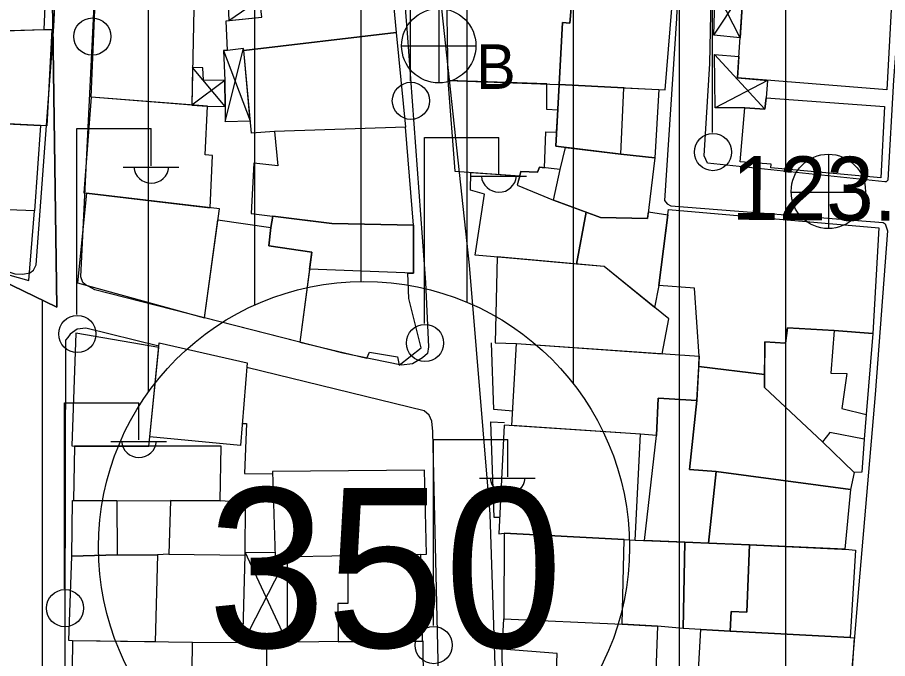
# Model space of a CAD drawing. Extents: x 417997 to 421451, y 4451742 to 4455216.
# Drawn here: x 419623.6 to 419705.5, y 4452544.2 to 4452604.6 of the extents above; entities that cross this region are included whole.
import ezdxf

# ---------------------------------------------------------------- set-up
doc = ezdxf.new("R2010")
doc.units = 0
for name, color, linetype in [('ADA', 7, 'Continuous'), ('B_Mesken', 7, 'Continuous'), ('B_Sundurma', 7, 'Continuous'), ('B_Teras', 7, 'Continuous'), ('Default', 7, 'Continuous'), ('PL_AYA_PARK_DINLENME', 7, 'Continuous'), ('PL_KON_MEV_350', 7, 'Continuous'), ('S_Elektrik_Diregi', 7, 'Continuous'), ('S_Rogar_Kapagi', 7, 'Continuous'), ('S_Rogar_Kapagi_Buski', 7, 'Continuous'), ('Sinir_Duvar_tek_tarafa_ait', 7, 'Continuous'), ('Sinir_Ist_Duvari', 7, 'Continuous'), ('SM_DAIRE', 7, 'Continuous'), ('SM_TAKS', 7, 'Continuous'), ('TR_ORTAYOGUNKONUT', 7, 'Continuous'), ('TR_PARKALANI', 7, 'Continuous'), ('Y_Yol_Kotu', 7, 'Continuous'), ('Yol_Sose', 7, 'Continuous')]:
    doc.layers.add(name, color=color, linetype=linetype)

# ---------------------------------------------------------------- blocks, each defined once
blk = doc.blocks.new('POINT_DISPLAY')
at = {"layer": 'Default'}
blk.add_line((0, 0), (0, 0), dxfattribs=at)

msp = doc.modelspace()

# ---------------------------------------------------------------- linework, layer by layer
at = {"layer": 'ADA'}
for p, q in [((419627.306, 4452577.296), (419626.745, 4452617.165)), ((419627.306, 4452577.296), (419626.745, 4452617.165)), ((419595.837, 4452592.539), (419627.306, 4452577.296)), ((419595.837, 4452592.539), (419627.306, 4452577.296))]:
    msp.add_line(p, q, dxfattribs=at)
at = {"layer": 'B_Mesken'}
for points in [[(419658.785, 4452608.16), (419659.258, 4452603.129), (419644.903, 4452601.458), (419644.881, 4452601.639), (419643.362, 4452601.463), (419643.258, 4452604.248), (419646.614, 4452604.599), (419646.491, 4452605.664), (419645.801, 4452609.537), (419658.548, 4452612.009)], [(419613.928, 4452603.075), (419626.102, 4452603.42), (419626.446, 4452611.389), (419614.59, 4452611.473)], [(419671.892, 4452608.387), (419663.959, 4452608.807), (419664.113, 4452598.612), (419674.62, 4452598.258), (419674.918, 4452604.084), (419675.617, 4452604.007), (419675.923, 4452607.591), (419671.929, 4452607.689)], [(419675.923, 4452607.591), (419675.617, 4452604.007), (419674.918, 4452604.084), (419674.62, 4452598.258), (419684.598, 4452597.745), (419685.365, 4452607.358)], [(419691.408, 4452598.864), (419691.916, 4452607.049), (419705.904, 4452605.887), (419705.445, 4452597.747)], [(419630.542, 4452597.05), (419630.911, 4452606.033), (419640.199, 4452605.369), (419640.016, 4452596.315)], [(419626.102, 4452603.42), (419626.828, 4452603.418), (419626.367, 4452594.346), (419616.581, 4452594.855), (419617.154, 4452603.166), (419622.411, 4452603.315)], [(419647.798, 4452593.831), (419645.624, 4452593.657), (419644.903, 4452601.458), (419659.258, 4452603.129), (419660.134, 4452594.22)], [(419673.224, 4452590.422), (419673.361, 4452593.795), (419674.369, 4452593.763), (419674.485, 4452595.841), (419673.433, 4452595.902), (419673.458, 4452598.298), (419664.113, 4452598.612), (419664.781, 4452590.079), (419670.893, 4452589.641), (419671.005, 4452590.074), (419672.57, 4452589.996), (419672.747, 4452590.477)], [(419683.979, 4452597.777), (419683.608, 4452591.358), (419680.403, 4452591.694), (419674.295, 4452592.433), (419674.62, 4452598.258), (419680.69, 4452597.946)], [(419641.745, 4452586.648), (419641.966, 4452591.558), (419641.263, 4452591.629), (419641.505, 4452596.199), (419630.542, 4452597.05), (419629.855, 4452588.068), (419630.09, 4452588.035)], [(419691.642, 4452590.96), (419692.096, 4452596.066), (419693.965, 4452595.94), (419694.092, 4452596.986), (419705.245, 4452596.194), (419704.893, 4452589.465), (419694.537, 4452590.411), (419694.554, 4452590.752)], [(419625.762, 4452594.378), (419625.22, 4452586.37), (419616.047, 4452586.718), (419616.786, 4452594.844)], [(419645.599, 4452586.107), (419653.201, 4452585.155), (419660.896, 4452585.017), (419660.134, 4452594.22), (419647.798, 4452593.831), (419648.104, 4452590.597), (419645.841, 4452590.831)], [(419683.608, 4452591.358), (419682.935, 4452585.628), (419678.483, 4452585.719), (419674.077, 4452587.354), (419674.712, 4452590.251), (419675.216, 4452592.322), (419680.403, 4452591.694)], [(419671.005, 4452590.074), (419670.665, 4452588.762), (419674.077, 4452587.354), (419674.712, 4452590.251), (419672.747, 4452590.477), (419672.57, 4452589.996)], [(419677.136, 4452586.219), (419676.229, 4452581.346), (419670.657, 4452581.856), (419666.692, 4452582.174), (419667.583, 4452587.933), (419666.242, 4452588.301), (419666.297, 4452589.97), (419670.893, 4452589.641), (419670.665, 4452588.762), (419674.077, 4452587.354)], [(419629.246, 4452579.597), (419641.221, 4452576.276), (419642.614, 4452586.545), (419630.09, 4452588.035)], [(419612.705, 4452585.776), (419617.62, 4452581.791), (419624.676, 4452579.794), (419625.22, 4452586.37), (419616.047, 4452586.718), (419615.299, 4452587.31)], [(419683.008, 4452586.252), (419684.85, 4452585.982), (419683.99, 4452579.337), (419683.598, 4452577.258), (419678.847, 4452581.107), (419676.229, 4452581.346), (419677.136, 4452586.219), (419678.483, 4452585.719), (419682.935, 4452585.628)], [(419693.935, 4452570.96), (419687.747, 4452571.722), (419687.796, 4452572.672), (419687.338, 4452579.086), (419683.99, 4452579.337), (419684.914, 4452586.475), (419704.702, 4452584.767), (419704.126, 4452574.822), (419700.499, 4452575.099), (419696.101, 4452575.352), (419695.925, 4452573.912), (419693.958, 4452574.04)], [(419642.472, 4452585.499), (419647.465, 4452584.78), (419647.255, 4452583.08), (419651.316, 4452582.477), (419650.198, 4452574.001), (419641.221, 4452576.276)], [(419650.198, 4452574.001), (419656.508, 4452572.505), (419656.759, 4452573.049), (419659.392, 4452572.609), (419659.526, 4452571.837), (419661.598, 4452573.464), (419660.455, 4452578.118), (419660.36, 4452580.501), (419660.881, 4452580.48), (419660.896, 4452585.017), (419653.201, 4452585.155), (419647.63, 4452585.853), (419647.465, 4452584.78), (419647.255, 4452583.08), (419651.316, 4452582.477), (419651.105, 4452580.871)], [(419684.299, 4452572.917), (419684.919, 4452576.188), (419678.847, 4452581.107), (419668.761, 4452582.029), (419668.579, 4452573.941), (419670.598, 4452573.879)], [(419636.906, 4452573.493), (419629.102, 4452574.859), (419628.715, 4452564.255), (419628.975, 4452564.214), (419635.963, 4452564.211), (419636.061, 4452565.086)], [(419700.499, 4452575.099), (419704.126, 4452574.822), (419703.498, 4452567.191), (419703.332, 4452564.886), (419703.109, 4452561.779), (419702.388, 4452561.744), (419699.39, 4452564.605), (419693.926, 4452569.743), (419693.958, 4452574.04), (419695.925, 4452573.912), (419696.101, 4452575.352)], [(419644.588, 4452564.278), (419636.061, 4452565.086), (419636.951, 4452573.943), (419645.235, 4452572.055)], [(419670.157, 4452566.15), (419670.598, 4452573.879), (419687.796, 4452572.672), (419687.579, 4452568.497), (419683.918, 4452568.724), (419683.776, 4452565.221), (419682.273, 4452565.347)], [(419689.389, 4452561.841), (419686.888, 4452562.01), (419687.579, 4452568.497), (419687.747, 4452571.722), (419693.935, 4452570.96), (419693.926, 4452569.743), (419699.39, 4452564.605), (419702.388, 4452561.744), (419702.035, 4452560.147)], [(419682.64, 4452555.332), (419683.776, 4452565.221), (419683.918, 4452568.724), (419687.579, 4452568.497), (419686.888, 4452562.01), (419689.389, 4452561.841), (419688.661, 4452555.097), (419686.441, 4452555.17)], [(419680.721, 4452555.424), (419681.758, 4452555.37), (419682.273, 4452565.347), (419669.437, 4452566.198), (419668.913, 4452555.95), (419669.428, 4452556.022)], [(419628.878, 4452559.102), (419642.675, 4452559.075), (419642.772, 4452564.207), (419628.975, 4452564.214)], [(419647.874, 4452553.809), (419662.111, 4452554.04), (419661.937, 4452561.96), (419647.62, 4452561.829)], [(419688.661, 4452555.097), (419689.389, 4452561.841), (419702.035, 4452560.147), (419701.499, 4452554.514), (419692.538, 4452554.921)], [(419632.957, 4452559.094), (419633, 4452554.001), (419628.72, 4452553.876), (419628.798, 4452559.102), (419628.878, 4452559.102)], [(419637.995, 4452559.084), (419637.859, 4452554.052), (419645.037, 4452553.967), (419645.073, 4452558.92), (419642.675, 4452559.075)], [(419669.428, 4452556.022), (419669.401, 4452547.951), (419680.54, 4452547.449), (419680.721, 4452555.424)], [(419681.758, 4452555.37), (419686.441, 4452555.17), (419686.294, 4452547.066), (419683.85, 4452547.284), (419680.54, 4452547.449), (419680.721, 4452555.424)], [(419686.441, 4452555.17), (419688.705, 4452555.095), (419692.538, 4452554.921), (419692.261, 4452548.577), (419690.798, 4452548.64), (419690.703, 4452546.809), (419686.294, 4452547.066)], [(419701.882, 4452554.497), (419702.515, 4452554.415), (419702.019, 4452546.193), (419690.703, 4452546.809), (419690.798, 4452548.64), (419692.261, 4452548.577), (419692.538, 4452554.921)], [(419628.79, 4452545.88), (419628.431, 4452545.921), (419628.72, 4452553.876), (419633, 4452554.001), (419636.799, 4452553.988), (419636.566, 4452545.783)], [(419661.732, 4452545.857), (419661.572, 4452554.032), (419654.697, 4452553.92), (419654.722, 4452549.421), (419653.781, 4452549.404), (419653.792, 4452545.8)], [(419669.301, 4452540.026), (419669.246, 4452545.114), (419669.401, 4452547.951), (419680.54, 4452547.449), (419683.85, 4452547.284), (419683.691, 4452542.164), (419685.49, 4452541.989), (419685.422, 4452538.996), (419678.496, 4452539.404), (419674.224, 4452539.693)], [(419690.206, 4452538.581), (419687.483, 4452538.712), (419687.954, 4452546.969), (419690.703, 4452546.809), (419702.019, 4452546.193), (419702.385, 4452546.162), (419701.85, 4452538.088), (419701.224, 4452538.15), (419699.167, 4452538.237)], [(419628.693, 4452538.046), (419639.987, 4452537.906), (419640.084, 4452545.74), (419628.79, 4452545.88)], [(419647.093, 4452537.828), (419661.863, 4452537.937), (419661.804, 4452545.857), (419647.034, 4452545.752)]]:
    msp.add_lwpolyline(points, close=True, dxfattribs=at)
at = {"layer": 'B_Sundurma'}
for p, q in [((419689.183, 4452602.891), (419691.916, 4452607.049)), ((419691.642, 4452602.641), (419689.303, 4452607.226)), ((419643.495, 4452604.273), (419646.382, 4452606.272)), ((419642.998, 4452601.441), (419645.515, 4452594.84)), ((419643.162, 4452594.762), (419644.881, 4452601.639)), ((419689.246, 4452601.061), (419693.965, 4452595.94)), ((419643.166, 4452596.171), (419640.087, 4452599.834)), ((419643.129, 4452598.626), (419640.016, 4452596.315)), ((419694.225, 4452598.64), (419689.28, 4452596.065)), ((419648.985, 4452553.827), (419644.827, 4452545.719)), ((419648.985, 4452545.766), (419645.039, 4452554.249))]:
    msp.add_line(p, q, dxfattribs=at)
for points in [[(419691.642, 4452602.641), (419689.183, 4452602.891), (419689.303, 4452607.226), (419691.916, 4452607.049)], [(419643.431, 4452605.699), (419643.495, 4452604.273), (419646.614, 4452604.599), (419646.491, 4452605.664), (419646.382, 4452606.272), (419643.401, 4452606.098)], [(419643.362, 4452601.463), (419642.998, 4452601.441), (419643.129, 4452598.626), (419643.166, 4452596.171), (419643.162, 4452594.762), (419645.515, 4452594.84), (419644.903, 4452601.458), (419644.881, 4452601.639)], [(419689.246, 4452601.061), (419691.534, 4452600.893), (419691.408, 4452598.864), (419694.225, 4452598.64), (419694.092, 4452596.986), (419693.965, 4452595.94), (419692.096, 4452596.066), (419689.28, 4452596.065)], [(419641.505, 4452596.199), (419643.166, 4452596.171), (419643.129, 4452598.626), (419641.104, 4452598.655), (419641.039, 4452599.814), (419640.087, 4452599.834), (419640.016, 4452596.315)], [(419648.985, 4452553.827), (419648.985, 4452545.766), (419647.034, 4452545.752), (419644.827, 4452545.719), (419645.037, 4452553.967), (419645.039, 4452554.249), (419647.861, 4452554.212), (419647.874, 4452553.809)]]:
    msp.add_lwpolyline(points, close=True, dxfattribs=at)
at = {"layer": 'B_Teras'}
for points in [[(419674.62, 4452598.258), (419674.295, 4452592.433), (419680.403, 4452591.694), (419680.69, 4452597.946)], [(419647.465, 4452584.78), (419647.63, 4452585.853), (419653.201, 4452585.155), (419660.896, 4452585.017), (419660.881, 4452580.48), (419651.105, 4452580.871), (419651.316, 4452582.477), (419647.255, 4452583.08)], [(419696.101, 4452575.352), (419700.499, 4452575.099), (419700.189, 4452571.076), (419701.698, 4452571.054), (419701.215, 4452567.77), (419703.498, 4452567.191), (419703.332, 4452564.886), (419700.08, 4452565.514), (419699.39, 4452564.605), (419693.926, 4452569.743), (419693.958, 4452574.04), (419695.925, 4452573.912)], [(419682.059, 4452539.194), (419678.496, 4452539.404), (419674.224, 4452539.693), (419674.421, 4452544.688), (419669.246, 4452545.114), (419669.401, 4452547.951), (419680.54, 4452547.449), (419682.146, 4452547.369), (419683.85, 4452547.284), (419683.691, 4452542.164), (419685.49, 4452541.989), (419685.422, 4452538.996)]]:
    msp.add_lwpolyline(points, close=True, dxfattribs=at)
at = {"layer": 'PL_AYA_PARK_DINLENME'}
msp.add_lwpolyline([(419595.837, 4452592.539), (419597.602, 4452609.605), (419626.745, 4452617.165), (419627.306, 4452577.296)], close=True, dxfattribs=at)
msp.add_lwpolyline([(419595.837, 4452592.539), (419597.602, 4452609.605), (419626.745, 4452617.165), (419627.306, 4452577.296)], close=True, dxfattribs=at)
at = {"layer": 'PL_KON_MEV_350'}
msp.add_lwpolyline([(419367.191, 4452550.252), (419515.874, 4452588.404), (419597.602, 4452609.605), (419595.837, 4452592.539), (419627.306, 4452577.296), (419626.745, 4452617.165), (419747.044, 4452648.371), (419747.044, 4452635.415), (419803.365, 4452632.236)], dxfattribs=at)
at = {"layer": 'S_Elektrik_Diregi'}
for p, q in [((419660.611, 4452598.548), (419660.611, 4452616.048)), ((419689.049, 4452593.724), (419689.049, 4452611.224)), ((419629.203, 4452576.608), (419629.203, 4452594.108)), ((419629.203, 4452594.108), (419636.203, 4452594.108)), ((419636.203, 4452590.608), (419636.203, 4452594.108)), ((419661.933, 4452575.755), (419661.933, 4452593.255)), ((419661.933, 4452593.255), (419668.933, 4452593.255)), ((419668.933, 4452589.755), (419668.933, 4452593.255)), ((419633.543, 4452590.468), (419638.793, 4452590.468)), ((419666.273, 4452589.615), (419671.523, 4452589.615)), ((419628.039, 4452550.799), (419628.039, 4452568.299)), ((419628.039, 4452568.299), (419635.039, 4452568.299)), ((419635.039, 4452564.799), (419635.039, 4452568.299)), ((419632.379, 4452564.659), (419637.629, 4452564.659)), ((419662.759, 4452547.326), (419662.759, 4452564.826)), ((419662.759, 4452564.826), (419669.759, 4452564.826)), ((419669.759, 4452561.326), (419669.759, 4452564.826)), ((419667.099, 4452561.186), (419672.349, 4452561.186))]:
    msp.add_line(p, q, dxfattribs=at)
for centre in [(419630.652, 4452602.76), (419660.647, 4452596.712), (419689.085, 4452591.889), (419629.239, 4452574.773), (419661.969, 4452573.919), (419628.075, 4452548.964), (419662.795, 4452545.491)]:
    msp.add_circle(centre, 1.75, dxfattribs=at)
for centre in [(419636.204, 4452590.621), (419668.934, 4452589.768), (419635.04, 4452564.812), (419669.76, 4452561.339)]:
    msp.add_arc(centre, 1.658, 184.83843, 355.14641, dxfattribs=at)
at = {"layer": 'S_Rogar_Kapagi'}
for p, q in [((419700.004, 4452584.664), (419700.004, 4452591.665)), ((419696.434, 4452588.129), (419703.434, 4452588.129))]:
    msp.add_line(p, q, dxfattribs=at)
msp.add_circle((419699.951, 4452588.193), 3.5, dxfattribs=at)
at = {"layer": 'S_Rogar_Kapagi_Buski'}
for p, q in [((419663.273, 4452605.395), (419663.273, 4452598.395)), ((419659.773, 4452601.895), (419666.773, 4452601.895))]:
    msp.add_line(p, q, dxfattribs=at)
msp.add_circle((419663.273, 4452601.895), 3.5, dxfattribs=at)
at = {"layer": 'Sinir_Duvar_tek_tarafa_ait'}
for points in [[(419644.759, 4452566.335), (419645.161, 4452566.354), (419644.985, 4452561.625), (419647.627, 4452561.621)], [(419637.859, 4452554.052), (419636.799, 4452553.988)], [(419644.827, 4452545.719), (419640.084, 4452545.74)]]:
    msp.add_lwpolyline(points, dxfattribs=at)
at = {"layer": 'Sinir_Ist_Duvari'}
for points in [[(419670.235, 4452567.522), (419668.462, 4452567.654), (419668.25, 4452573.951)], [(419668.992, 4452557.494), (419668.481, 4452557.507), (419668.18, 4452566.495), (419669.45, 4452566.443)]]:
    msp.add_lwpolyline(points, dxfattribs=at)
at = {"layer": 'SM_DAIRE'}
msp.add_circle((419656.229, 4452554.713), 25, dxfattribs=at)
msp.add_circle((419656.229, 4452554.713), 25, dxfattribs=at)
at = {"layer": 'TR_ORTAYOGUNKONUT'}
for p, q in [((419695.951, 4452492.461), (419695.951, 4452635.117)), ((419695.951, 4452492.461), (419695.951, 4452635.117)), ((419685.951, 4452493.442), (419685.951, 4452632.523)), ((419685.951, 4452493.442), (419685.951, 4452632.523)), ((419675.951, 4452570.077), (419675.951, 4452629.929)), ((419675.951, 4452570.077), (419675.951, 4452629.929)), ((419665.951, 4452577.745), (419665.951, 4452627.335)), ((419665.951, 4452577.745), (419665.951, 4452627.335)), ((419655.951, 4452579.711), (419655.951, 4452624.741)), ((419655.951, 4452579.711), (419655.951, 4452624.741)), ((419645.951, 4452577.502), (419645.951, 4452622.147)), ((419645.951, 4452577.502), (419645.951, 4452622.147)), ((419635.951, 4452569.334), (419635.951, 4452619.553)), ((419635.951, 4452569.334), (419635.951, 4452619.553)), ((419625.951, 4452515.346), (419625.951, 4452577.952)), ((419625.951, 4452515.346), (419625.951, 4452577.952))]:
    msp.add_line(p, q, dxfattribs=at)
at = {"layer": 'Yol_Sose'}
for points in [[(419589.883, 4452639.065), (419589.613, 4452605.612), (419589.68, 4452605.179), (419590.224, 4452604.403), (419590.338, 4452604.334), (419600.609, 4452601.09), (419601.722, 4452599.948), (419612.164, 4452586.57), (419613.618, 4452585.199), (419618.987, 4452581.879), (419623.36, 4452580.43), (419624.112, 4452580.405), (419624.773, 4452580.54), (419625.116, 4452580.789), (419625.369, 4452581.289), (419627.016, 4452603.693), (419629.215, 4452648.116), (419629.56, 4452655.903), (419634.811, 4452706.26), (419639.942, 4452754.727)], [(419629.571, 4452580.141), (419631.341, 4452616.597), (419632.366, 4452637.209), (419633.614, 4452656.069), (419634.961, 4452670.833), (419639.273, 4452713.735), (419642.095, 4452740.19)], [(419671.272, 4452738.003), (419668.936, 4452713.708), (419665.439, 4452689.872), (419661.752, 4452670.292), (419659.892, 4452659.057), (419658.29, 4452650.051), (419658.123, 4452647.776), (419657.819, 4452638.607), (419658.33, 4452627.911), (419660.298, 4452603.079), (419662.02, 4452579.613), (419662.296, 4452573.559), (419662.203, 4452572.945), (419661.746, 4452572.537), (419660.787, 4452571.971), (419659.761, 4452571.838), (419654.252, 4452572.971), (419630.874, 4452578.916), (419629.964, 4452579.419), (419629.771, 4452579.613)], [(419692.481, 4452655.655), (419692.72, 4452656.346), (419693.218, 4452656.668), (419706.643, 4452655.051), (419709.694, 4452654.512), (419710.002, 4452654.022), (419710.016, 4452652.897), (419709.009, 4452642.33), (419707.72, 4452620.414), (419706.071, 4452598.67), (419705.561, 4452589.236), (419705.39, 4452589.081), (419705.258, 4452589.083), (419688.558, 4452590.846), (419688.256, 4452591.532), (419688.8, 4452600.219), (419689.17, 4452618.798), (419690.101, 4452641.63), (419690.761, 4452645.022)], [(419680.81, 4452421.688), (419674.416, 4452427.403), (419667.085, 4452435.108), (419666.097, 4452436.599), (419665.515, 4452438.014), (419665.456, 4452438.435), (419667.764, 4452462.762), (419668.439, 4452471.232), (419668.561, 4452476.158), (419669.25, 4452502.213), (419669.204, 4452524.604), (419668.109, 4452557.803), (419666.168, 4452581.254), (419663.215, 4452608.591), (419661.529, 4452629.337)], [(419686.49, 4452625.384), (419685.649, 4452604.458), (419684.515, 4452587.347), (419684.768, 4452587.016), (419685.131, 4452586.815), (419705.125, 4452585.266), (419705.297, 4452585.13), (419705.52, 4452584.488), (419704.355, 4452569.066), (419702.837, 4452551.177), (419701.113, 4452530.91), (419700.172, 4452506.559), (419698.958, 4452482.875), (419697.324, 4452460.414), (419695.849, 4452436.03), (419694.943, 4452417.434), (419693.922, 4452412.128), (419693.48, 4452411.651), (419692.874, 4452411.514), (419691.5, 4452412.133)], [(419629.771, 4452579.613), (419629.571, 4452580.141)], [(419636.92, 4452573.633), (419630.04, 4452575.312), (419629.216, 4452575.215), (419628.552, 4452574.756), (419628.35, 4452574.436), (419628.128, 4452574.176), (419628.018, 4452534.984), (419627.989, 4452532.276), (419627.989, 4452520.302), (419628.088, 4452519.84), (419628.328, 4452519.498), (419628.648, 4452519.297), (419628.749, 4452519.256), (419662.464, 4452518.977), (419663.168, 4452519.115), (419663.409, 4452519.255), (419663.57, 4452519.354), (419663.752, 4452519.655), (419663.792, 4452519.755), (419662.7, 4452565.59), (419662.602, 4452566.553), (419662.363, 4452567.136), (419661.883, 4452567.538), (419645.198, 4452571.612)]]:
    msp.add_lwpolyline(points, dxfattribs=at)

# ---------------------------------------------------------------- block references
at = {"layer": 'TR_PARKALANI', "xscale": 0.1, "yscale": 0.10000000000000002}
for p in [(419626.832, 4452603.07), (419626.832, 4452603.07), (419625.381, 4452582.505), (419625.381, 4452582.505)]:
    msp.add_blockref('POINT_DISPLAY', p, dxfattribs=at)

# ---------------------------------------------------------------- texts
at = {"layer": 'S_Rogar_Kapagi_Buski'}
msp.add_text('B', height=4.2, dxfattribs=at).set_placement((419666.773, 4452597.831))
at = {"layer": 'SM_TAKS'}
msp.add_text('350', height=15, dxfattribs=at).set_placement((419641.488, 4452545.269))
msp.add_text('350', height=15, dxfattribs=at).set_placement((419641.488, 4452545.269))
at = {"layer": 'Y_Yol_Kotu'}
msp.add_text('123.14 ', height=6, rotation=359.61735, dxfattribs=at).set_placement((419690.818, 4452585.524))

doc.saveas('drawing.dxf')
